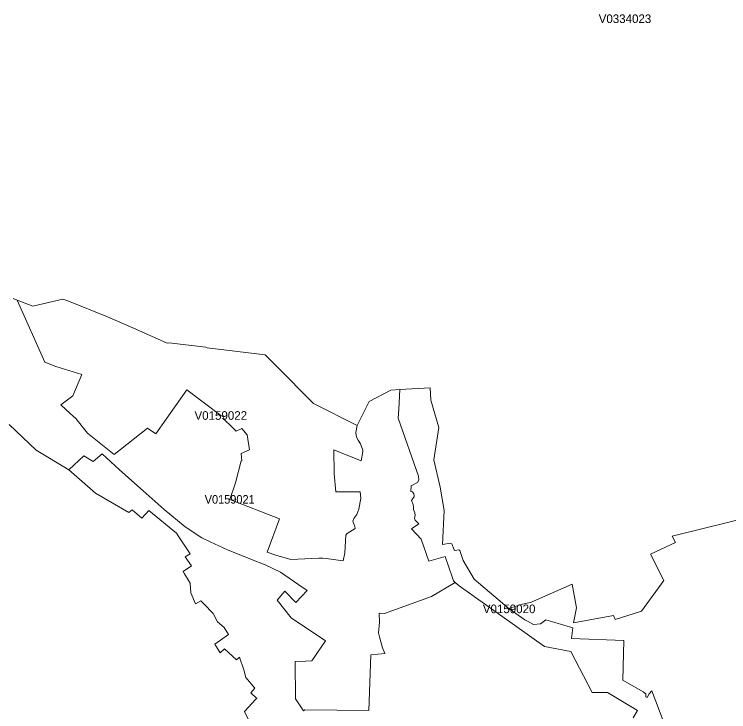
# Model space of a CAD drawing. Extents: x 369010 to 735936, y 6377141 to 6616555.
# Drawn here: x 507175 to 515458, y 6480411 to 6488499 of the extents above; entities that cross this region are included whole.
import ezdxf
from ezdxf.enums import TextEntityAlignment as Align

# ---------------------------------------------------------------- set-up
doc = ezdxf.new("R2010")
doc.units = 0
doc.header["$LTSCALE"] = 40
doc.layers.add('3', color=7, linetype='Continuous', lineweight=13)
doc.layers.add('4', color=7, linetype='Continuous')

msp = doc.modelspace()

# ---------------------------------------------------------------- linework, layer by layer
at = {"layer": '3'}
for points in [[(507162.52, 6485202.85), (507207.53, 6485185.31), (507391.91, 6485113.48), (507737.48, 6485195.4), (507796.89, 6485177.69), (508257.66, 6484991.67), (508548.28, 6484863.9), (508946.98, 6484684.33), (508968.5, 6484690.12), (509397.15, 6484639.64), (509413.04, 6484632.36), (510083.17, 6484550.27), (510212.09, 6484423.16), (510642.73, 6483984.08), (511151.66, 6483729.2), (511291.01, 6484007.42), (511539.44, 6484141.31), (511646.52, 6484146.94), (511995.23, 6484164.98), (512006.32, 6484023.47), (512098.01, 6483706.69), (512039.92, 6483331.83), (512110.92, 6483016.54), (512160.57, 6482744.95), (512137.9, 6482351.38), (512230.08, 6482364.13), (512248.95, 6482356.18), (512275.93, 6482286.51), (512285.69, 6482281.71), (512328.39, 6482288.99), (512339.98, 6482279.22), (512378.37, 6482165.03), (512507.3, 6481949.04), (512912.29, 6481603.64), (512918.91, 6481610.59), (513065.55, 6481657.26), (513159.39, 6481678.61), (513644.81, 6481891.12), (513691.65, 6481616.38), (513659.54, 6481439.79), (514120.97, 6481526.35), (514140.33, 6481481), (514446.68, 6481577.15), (514707.18, 6481933.98), (514550.12, 6482239.17), (514840.58, 6482373.73), (514802.68, 6482448.04), (515192.44, 6482542.21), (515680.68, 6482661.87)], [(509738.75, 6483063.88), (509807.1, 6483318.92), (509813.72, 6483320.41), (509804.13, 6483407.13), (509903.59, 6483446.69), (509875.13, 6483623.12), (509811.74, 6483696.76), (509747.03, 6483665.32), (509689.93, 6483721.09), (509615.62, 6483790.77), (509594.93, 6483830), (509569.44, 6483845.88), (509176.87, 6484143.63), (508816.23, 6483632.55), (508719.58, 6483697.76), (508333.62, 6483395.22), (508022.31, 6483640.33), (507886.93, 6483809.97), (507858.46, 6483838.44), (507822.88, 6483868.72), (507714.47, 6483969.35), (507854.82, 6484073.95), (507956.77, 6484321.38), (507656.55, 6484415.88), (507527.45, 6484466.19), (507207.53, 6485185.31), (507162.52, 6485202.85)], [(507809.14, 6483214.15), (507981.93, 6483377.67), (508088.68, 6483312.13), (508195.26, 6483401.34), (508394.53, 6483217.8), (508671.09, 6482971.36), (508911.56, 6482755.21), (509156.67, 6482555.45), (509348.82, 6482429), (509445.48, 6482380.68), (509647.23, 6482289.65), (509925.61, 6482177.44), (510085.48, 6482116.04), (510262.24, 6482029.81), (510462.5, 6481888.8), (510569.58, 6481818.13), (510437.84, 6481678.11), (510311.06, 6481809.69), (510224.01, 6481703.93), (510385.71, 6481498.04), (510783.41, 6481232.08), (510623.37, 6480999.88), (510550.38, 6480995.9), (510430.06, 6480993.92), (510433.87, 6480558.48), (510527.87, 6480420.61), (510541.94, 6480431.37), (511286.71, 6480426.07), (511308.72, 6481070.71), (511470.25, 6481087.59), (511444.6, 6481151.48), (511408.19, 6481278.09), (511399.58, 6481324.6), (511410.67, 6481448.23), (511403.89, 6481551.67), (511468.27, 6481548.69), (512011.62, 6481746.13), (512285.2, 6481907.5), (512266.83, 6481929.84), (512253.75, 6481962.45), (512171.83, 6482212.36), (511982.32, 6482157.58), (511892.12, 6482412.62), (511780.41, 6482532.77), (511863.82, 6482588.72), (511824.6, 6482631.08), (511814.5, 6482651.11), (511823.77, 6482691.16), (511820.3, 6482715.33), (511805.07, 6482755.54), (511805.23, 6482782.02), (511799.94, 6482813.8), (511780.91, 6482858.98), (511791.66, 6482880), (511809.54, 6482901.68), (511811.52, 6482918.4), (511805.57, 6482939.09), (511792.82, 6482960.11), (511773.62, 6482963.58), (511775.28, 6483031.6), (511850.42, 6483067.35), (511866.47, 6483095.99), (511861.84, 6483143.82), (511624.17, 6483815.27), (511632.12, 6483920.86), (511646.52, 6484146.94), (511539.44, 6484141.31), (511291.01, 6484007.42), (511151.66, 6483729.2), (511134.94, 6483649.6), (511141.23, 6483595.64), (511161.09, 6483559.4), (511187.24, 6483516.53), (511215.05, 6483444.7), (511216.04, 6483427.82), (511195.85, 6483321.24), (510879.24, 6483447.35), (510882.05, 6483170.13), (510904.07, 6482959.11), (511183.93, 6482960.27), (511192.87, 6482888.94), (511170.03, 6482759.68), (511147.03, 6482697.78), (511109.79, 6482650.28), (511100.68, 6482620.49), (511123.03, 6482558.59), (511126.83, 6482534.76), (511034.48, 6482476.34), (511019.75, 6482458.79), (511005.52, 6482254.23), (510986.16, 6482160.72), (510792.02, 6482188.2), (510751.31, 6482192.66), (510706.62, 6482192), (510381.24, 6482176.61), (510206.13, 6482227.92), (510106.01, 6482260.52), (510248.17, 6482648.13), (509672.38, 6482873.22), (509738.75, 6483063.88)], [(514704.7, 6480284.57), (514567, 6480651.99), (514535.06, 6480616.74), (514513.87, 6480574.2), (514496.33, 6480584.79), (514496.33, 6480616.74), (514465.21, 6480641.89), (514230.36, 6480775.12), (514242.28, 6481238.37), (513634.72, 6481260.88), (513652.26, 6481384.67), (513336.97, 6481476.86), (513274.58, 6481431.51), (513194.64, 6481420.59), (513125.46, 6481459.81), (513094.68, 6481476.2), (512912.29, 6481603.64), (512507.3, 6481949.04), (512378.37, 6482165.03), (512339.98, 6482279.22), (512328.39, 6482288.99), (512285.69, 6482281.71), (512275.93, 6482286.51), (512248.95, 6482356.18), (512230.08, 6482364.13), (512137.9, 6482351.38), (512160.57, 6482744.95), (512110.92, 6483016.54), (512039.92, 6483331.83), (512098.01, 6483706.69), (512006.32, 6484023.47), (511995.23, 6484164.98), (511646.52, 6484146.94), (511632.12, 6483920.86), (511624.17, 6483815.27), (511861.84, 6483143.82), (511866.47, 6483095.99), (511850.42, 6483067.35), (511775.28, 6483031.6), (511773.62, 6482963.58), (511792.82, 6482960.11), (511805.57, 6482939.09), (511811.52, 6482918.4), (511809.54, 6482901.68), (511791.66, 6482880), (511780.91, 6482858.98), (511799.94, 6482813.8), (511805.23, 6482782.02), (511805.07, 6482755.54), (511820.3, 6482715.33), (511823.77, 6482691.16), (511814.5, 6482651.11), (511824.6, 6482631.08), (511863.82, 6482588.72), (511780.41, 6482532.77), (511892.12, 6482412.62), (511982.32, 6482157.58), (512171.83, 6482212.36), (512253.75, 6481962.45), (512266.83, 6481929.84), (512285.2, 6481907.5), (512333.85, 6481871.59), (513321.42, 6481167.04), (513628.43, 6481108.12), (513873.04, 6480632.46), (514053.77, 6480631.96), (514399.18, 6480426.07), (514348.7, 6480338.19)], [(507115.68, 6483741.95), (507430.14, 6483445.03), (507809.14, 6483214.15)], [(509894.82, 6480306.91), (509843.85, 6480414.16), (509976.42, 6480554.51), (509988, 6480562.78), (509916.5, 6480627.82), (509965, 6480685.25), (509859.07, 6480807.89), (509837.56, 6480897.43), (509787.08, 6481042.41), (509752.65, 6481014.28), (509612.97, 6481139.73), (509562.66, 6481095.04), (509500.76, 6481192.69), (509659.14, 6481307.88), (509606.84, 6481387.16), (509529.89, 6481452.53), (509481.39, 6481551.5), (509372.82, 6481661.73), (509339.06, 6481697.64), (509275.17, 6481662.55), (509222.88, 6481790.82), (509213.61, 6481901.87), (509148.56, 6482008.46), (509133.17, 6482036.26), (509228.17, 6482101.47), (509158.16, 6482207.06), (509213.61, 6482242.15), (509081.54, 6482438.77), (509055.05, 6482483.29), (508734.14, 6482744.79), (508652.05, 6482657.23), (508541.66, 6482752.23), (508503.93, 6482722.77), (508115.16, 6482946.37), (507809.14, 6483214.15), (507430.14, 6483445.03), (507115.68, 6483741.95)], [(510527.87, 6480420.61), (510433.87, 6480558.48), (510430.06, 6480993.92), (510550.38, 6480995.9), (510623.37, 6480999.88), (510783.41, 6481232.08), (510385.71, 6481498.04), (510224.01, 6481703.93), (510311.06, 6481809.69), (510437.84, 6481678.11), (510569.58, 6481818.13), (510462.5, 6481888.8), (510262.24, 6482029.81), (510085.48, 6482116.04), (509925.61, 6482177.44), (509647.23, 6482289.65), (509445.48, 6482380.68), (509348.82, 6482429), (509156.67, 6482555.45), (508911.56, 6482755.21), (508671.09, 6482971.36), (508394.53, 6483217.8), (508195.26, 6483401.34), (508088.68, 6483312.13), (507981.93, 6483377.67), (507809.14, 6483214.15)], [(507809.14, 6483214.15), (508115.16, 6482946.37), (508503.93, 6482722.77), (508541.66, 6482752.23), (508652.05, 6482657.23), (508734.14, 6482744.79), (509055.05, 6482483.29), (509081.54, 6482438.77), (509213.61, 6482242.15), (509158.16, 6482207.06), (509228.17, 6482101.47), (509133.17, 6482036.26), (509148.56, 6482008.46), (509213.61, 6481901.87), (509222.88, 6481790.82), (509275.17, 6481662.55), (509339.06, 6481697.64), (509372.82, 6481661.73), (509481.39, 6481551.5), (509529.89, 6481452.53), (509606.84, 6481387.16), (509659.14, 6481307.88), (509500.76, 6481192.69), (509562.66, 6481095.04), (509612.97, 6481139.73), (509752.65, 6481014.28), (509787.08, 6481042.41), (509837.56, 6480897.43), (509859.07, 6480807.89), (509965, 6480685.25), (509916.5, 6480627.82), (509988, 6480562.78), (509976.42, 6480554.51), (509843.85, 6480414.16), (509894.82, 6480306.91)], [(515680.68, 6482661.87), (515192.44, 6482542.21), (514802.68, 6482448.04), (514840.58, 6482373.73), (514550.12, 6482239.17), (514707.18, 6481933.98), (514446.68, 6481577.15), (514140.33, 6481481), (514120.97, 6481526.35), (513659.54, 6481439.79), (513691.65, 6481616.38), (513644.81, 6481891.12), (513159.39, 6481678.61), (513065.55, 6481657.26), (512918.91, 6481610.59), (512912.29, 6481603.64), (513094.68, 6481476.2), (513125.46, 6481459.81), (513194.64, 6481420.59), (513274.58, 6481431.51), (513336.97, 6481476.86), (513652.26, 6481384.67), (513634.72, 6481260.88), (514242.28, 6481238.37), (514230.36, 6480775.12), (514465.21, 6480641.89), (514496.33, 6480616.74), (514496.33, 6480584.79), (514513.87, 6480574.2), (514535.06, 6480616.74), (514567, 6480651.99), (514704.7, 6480284.57)], [(514348.7, 6480338.19), (514399.18, 6480426.07), (514053.77, 6480631.96), (513873.04, 6480632.46), (513628.43, 6481108.12), (513321.42, 6481167.04), (512333.85, 6481871.59), (512285.2, 6481907.5), (512011.62, 6481746.13), (511468.27, 6481548.69), (511403.89, 6481551.67), (511410.67, 6481448.23), (511399.58, 6481324.6), (511408.19, 6481278.09), (511444.6, 6481151.48), (511470.25, 6481087.59), (511308.72, 6481070.71), (511286.71, 6480426.07), (510541.94, 6480431.37), (510527.87, 6480420.61)]]:
    msp.add_lwpolyline(points, dxfattribs=at)
msp.add_lwpolyline([(507207.53, 6485185.31), (507527.45, 6484466.19), (507656.55, 6484415.88), (507956.77, 6484321.38), (507854.82, 6484073.95), (507714.47, 6483969.35), (507822.88, 6483868.72), (507858.46, 6483838.44), (507886.93, 6483809.97), (508022.31, 6483640.33), (508333.62, 6483395.22), (508719.58, 6483697.76), (508816.23, 6483632.55), (509176.87, 6484143.63), (509569.44, 6483845.88), (509594.93, 6483830), (509615.62, 6483790.77), (509689.93, 6483721.09), (509747.03, 6483665.32), (509811.74, 6483696.76), (509875.13, 6483623.12), (509903.59, 6483446.69), (509804.13, 6483407.13), (509813.72, 6483320.41), (509807.1, 6483318.92), (509738.75, 6483063.88), (509672.38, 6482873.22), (510248.17, 6482648.13), (510106.01, 6482260.52), (510206.13, 6482227.92), (510381.24, 6482176.61), (510706.62, 6482192), (510751.31, 6482192.66), (510792.02, 6482188.2), (510986.16, 6482160.72), (511005.52, 6482254.23), (511019.75, 6482458.79), (511034.48, 6482476.34), (511126.83, 6482534.76), (511123.03, 6482558.59), (511100.68, 6482620.49), (511109.79, 6482650.28), (511147.03, 6482697.78), (511170.03, 6482759.68), (511192.87, 6482888.94), (511183.93, 6482960.27), (510904.07, 6482959.11), (510882.05, 6483170.13), (510879.24, 6483447.35), (511195.85, 6483321.24), (511216.04, 6483427.82), (511215.05, 6483444.7), (511187.24, 6483516.53), (511161.09, 6483559.4), (511141.23, 6483595.64), (511134.94, 6483649.6), (511151.66, 6483729.2), (510642.73, 6483984.08), (510212.09, 6484423.16), (510083.17, 6484550.27), (509413.04, 6484632.36), (509397.15, 6484639.64), (508968.5, 6484690.12), (508946.98, 6484684.33), (508548.28, 6484863.9), (508257.66, 6484991.67), (507796.89, 6485177.69), (507737.48, 6485195.4), (507391.91, 6485113.48)], close=True, dxfattribs=at)

# ---------------------------------------------------------------- texts
at = {"layer": '4'}
for s, p in [('V0334023', (514255.31, 6488397.6)), ('V0159022', (509569.44, 6483795.88)), ('V0159020', (512912.29, 6481553.63))]:
    msp.add_text(s, height=100, dxfattribs=at).set_placement(p, align=Align.CENTER)
at = {"layer": '4', "width": 0.95}
msp.add_text('V0159021', height=100, dxfattribs=at).set_placement((509672.39, 6482823.22), align=Align.CENTER)

doc.saveas('drawing.dxf')
